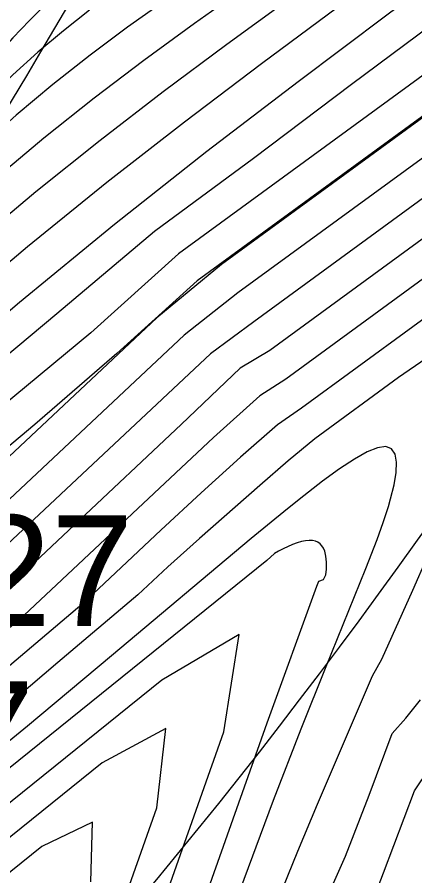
# Model space of a CAD drawing. Extents: x 2356077 to 2359823, y 225951 to 227822.
# Drawn here: x 2357678.49 to 2357687.48, y 226832.16 to 226851.54 of the extents above; entities that cross this region are included whole.
import ezdxf

# ---------------------------------------------------------------- set-up
doc = ezdxf.new("R2010")
doc.units = 0
for name, color, linetype in [('DTM Contours Major', 7, 'Continuous'), ('DTM Contours Minor', 7, 'Continuous'), ('Exist DTM Breakline', 7, 'Continuous'), ('Exist DTM Breakline Underwater', 7, 'Continuous'), ('Exist DTM Breakline Underwater Cogo Elevation', 7, 'Continuous'), ('Exist DTM Breakline Underwater Cogo Number', 7, 'Continuous'), ('Exist DTM Drainline', 7, 'Continuous')]:
    doc.layers.add(name, color=color, linetype=linetype)

msp = doc.modelspace()

# ---------------------------------------------------------------- linework, layer by layer
at = {"layer": 'DTM Contours Major'}
for points in [[(2357692.453, 226832.085), (2357693.151, 226833.031), (2357693.823, 226834.074), (2357694.471, 226835.122), (2357695.033, 226835.944), (2357696.051, 226836.899), (2357696.934, 226839.896), (2357697.489, 226841.286), (2357698.214, 226843.431), (2357699.006, 226854.841), (2357698.41, 226856.687), (2357696.122, 226855.455), (2357683.104, 226845.957), (2357681.642, 226844.756), (2357675.081, 226838.606), (2357673.679, 226837.25), (2357672.826, 226836.438), (2357672.031, 226835.692), (2357671.29, 226835.008), (2357670.6, 226834.379), (2357669.956, 226833.801), (2357668.955, 226832.917), (2357667.846, 226831.956)], [(2357689.005, 226854.157), (2357685.726, 226851.761), (2357684.009, 226850.49), (2357682.266, 226849.172), (2357680.516, 226847.808), (2357678.725, 226846.357), (2357676.983, 226844.889), (2357675.329, 226843.434), (2357673.798, 226842.021), (2357672.429, 226840.68), (2357671.258, 226839.443), (2357670.751, 226838.817), (2357669.2, 226836.533), (2357668.834, 226835.97), (2357668.623, 226835.588), (2357668.494, 226835.452), (2357668.485, 226835.382), (2357666.571, 226832.745), (2357666.304, 226832.366), (2357666.164, 226832.2), (2357665.76, 226831.68)], [(2357679.135, 226851.835), (2357678.766, 226851.471), (2357678.391, 226851.077), (2357678.006, 226850.647), (2357676.638, 226848.755), (2357669.882, 226838.802), (2357669.645, 226838.428), (2357668.978, 226837.357), (2357668.613, 226836.732), (2357668.313, 226836.189), (2357667.997, 226835.707), (2357667.704, 226835.304), (2357667.407, 226834.881), (2357666.832, 226834.017), (2357666.368, 226833.346), (2357665.992, 226832.824), (2357665.619, 226832.327), (2357665.166, 226831.753)], [(2357688.687, 226845.471), (2357684.913, 226842.717), (2357684.368, 226842.336), (2357683.536, 226841.609), (2357682.644, 226840.8), (2357681.733, 226839.958), (2357679.948, 226838.285), (2357678.219, 226836.816), (2357676.561, 226835.382), (2357674.929, 226834.009), (2357673.36, 226832.732), (2357671.888, 226831.584)], [(2357685.327, 226831.294), (2357685.908, 226832.596), (2357686.443, 226833.974), (2357686.965, 226835.368), (2357687.273, 226835.716), (2357687.603, 226836.127)], [(2357677.588, 226822.232), (2357681.647, 226833.687), (2357681.85, 226835.485), (2357680.412, 226834.705), (2357670.587, 226826.796)]]:
    msp.add_lwpolyline(points, dxfattribs=at)
at = {"layer": 'DTM Contours Minor'}
for points in [[(2357700.931, 226861.299), (2357700.313, 226860.292), (2357699.62, 226859.313), (2357698.842, 226858.343), (2357698.127, 226857.579), (2357697.875, 226857.322), (2357697.344, 226856.8), (2357695.4, 226855.065), (2357693.185, 226853.348), (2357682.554, 226845.591), (2357680.739, 226843.948), (2357678.89, 226842.344), (2357677.076, 226840.836), (2357675.393, 226839.406), (2357673.854, 226838.076), (2357671.823, 226836.295), (2357670.126, 226834.79), (2357668.803, 226833.597), (2357667.794, 226832.665), (2357666.848, 226831.769)], [(2357688.396, 226856.391), (2357686.951, 226855.392), (2357683.639, 226853.167), (2357682.731, 226852.55), (2357681.845, 226851.934), (2357680.98, 226851.314), (2357680.138, 226850.685), (2357679.291, 226850.02), (2357678.465, 226849.331), (2357677.656, 226848.609), (2357676.862, 226847.847), (2357676.08, 226847.035), (2357675.306, 226846.165), (2357674.28, 226844.776), (2357669.347, 226837.513), (2357669.23, 226837.354), (2357668.984, 226836.939), (2357668.387, 226835.859), (2357668.082, 226835.425), (2357667.481, 226834.599), (2357666.927, 226833.772), (2357666.497, 226833.155), (2357666.019, 226832.498), (2357665.695, 226832.075)], [(2357688.506, 226855.603), (2357687.149, 226854.655), (2357684.814, 226853.038), (2357683.651, 226852.224), (2357682.496, 226851.401), (2357681.354, 226850.565), (2357680.231, 226849.713), (2357679.094, 226848.812), (2357677.986, 226847.888), (2357676.913, 226846.939), (2357675.88, 226845.963), (2357674.893, 226844.959), (2357673.957, 226843.924), (2357673.098, 226842.78), (2357669.186, 226837.02), (2357669.124, 226836.962), (2357668.424, 226835.697), (2357667.499, 226834.424), (2357667.216, 226834.027), (2357666.951, 226833.631), (2357666.545, 226833.047), (2357666.116, 226832.456), (2357665.823, 226832.071)], [(2357688.827, 226854.948), (2357686.076, 226852.986), (2357684.658, 226851.969), (2357683.226, 226850.926), (2357681.791, 226849.857), (2357680.364, 226848.759), (2357678.911, 226847.596), (2357677.497, 226846.411), (2357676.141, 226845.217), (2357674.862, 226844.023), (2357673.678, 226842.842), (2357672.607, 226841.683), (2357671.923, 226840.798), (2357668.992, 226836.481), (2357668.804, 226836.149), (2357668.551, 226835.691), (2357668.458, 226835.544), (2357666.951, 226833.469), (2357666.573, 226832.922), (2357666.199, 226832.404), (2357665.942, 226832.062)], [(2357689.723, 226831.428), (2357691.67, 226833.018), (2357692.286, 226833.935), (2357692.862, 226834.924), (2357693.417, 226835.906), (2357693.851, 226836.535), (2357694.711, 226837.342), (2357695.522, 226840.244), (2357695.995, 226841.47), (2357696.723, 226843.687), (2357697.384, 226853.204), (2357696.754, 226854.567), (2357694.822, 226853.594), (2357683.477, 226845.317), (2357682.263, 226844.361), (2357676.217, 226838.697), (2357674.86, 226837.414), (2357673.826, 226836.448), (2357672.854, 226835.559), (2357671.943, 226834.743), (2357671.092, 226833.998), (2357670.3, 226833.319), (2357669.564, 226832.703), (2357668.757, 226832.045)], [(2357690.575, 226854.369), (2357686.846, 226851.591), (2357684.84, 226850.086), (2357682.778, 226848.509), (2357680.69, 226846.863), (2357678.54, 226845.104), (2357676.451, 226843.33), (2357674.484, 226841.598), (2357672.698, 226839.963), (2357671.153, 226838.479), (2357669.908, 226837.202), (2357669.566, 226836.82), (2357669.021, 226836.017), (2357668.768, 226835.699), (2357668.714, 226835.521), (2357668.667, 226835.435), (2357668.528, 226835.3), (2357668.499, 226835.202), (2357666.559, 226832.528), (2357666.398, 226832.299), (2357666.274, 226832.169), (2357666.216, 226832.086)], [(2357690.279, 226853.176), (2357686.046, 226850.026), (2357683.83, 226848.354), (2357681.591, 226846.7), (2357679.387, 226844.846), (2357677.245, 226843.061), (2357675.224, 226841.319), (2357673.361, 226839.66), (2357671.698, 226838.125), (2357670.275, 226836.757), (2357669.53, 226836.009), (2357668.933, 226835.385), (2357668.513, 226834.926), (2357668.14, 226834.5), (2357667.538, 226833.68), (2357666.549, 226832.314), (2357666.445, 226832.235), (2357666.439, 226832.197), (2357666.422, 226832.158), (2357664.574, 226829.994)], [(2357680.123, 226851.7), (2357679.534, 226851.238), (2357678.958, 226850.754), (2357678.388, 226850.238), (2357677.819, 226849.682), (2357677.243, 226849.074), (2357676.656, 226848.406), (2357675.473, 226846.785), (2357669.678, 226838.247), (2357669.5, 226837.978), (2357668.927, 226837.06), (2357668.359, 226836.04), (2357668.049, 226835.579), (2357667.752, 226835.17), (2357667.457, 226834.751), (2357666.887, 226833.9), (2357666.437, 226833.254), (2357666.088, 226832.771), (2357665.739, 226832.306), (2357665.292, 226831.738)], [(2357693.519, 226851.732), (2357683.833, 226844.664), (2357682.856, 226843.939), (2357676.08, 226837.593), (2357673.724, 226835.469), (2357672.642, 226834.519), (2357671.627, 226833.651), (2357670.682, 226832.866), (2357669.811, 226832.165), (2357668.986, 226831.524)], [(2357689.45, 226851.537), (2357682.134, 226846.197), (2357680.152, 226844.414), (2357678.123, 226842.737), (2357676.209, 226841.111), (2357674.433, 226839.564), (2357672.82, 226838.129), (2357670.927, 226836.412), (2357669.683, 226835.259), (2357668.96, 226834.573), (2357668.191, 226833.824), (2357667.499, 226833.126), (2357667.175, 226832.788), (2357666.86, 226832.453), (2357666.575, 226832.144)], [(2357692.229, 226849.879), (2357684.2, 226844.02), (2357683.528, 226843.621), (2357682.195, 226842.343), (2357677.348, 226837.803), (2357675.951, 226836.577), (2357674.631, 226835.404), (2357673.37, 226834.316), (2357672.179, 226833.319), (2357671.07, 226832.422), (2357670.053, 226831.631)], [(2357690.949, 226848.033), (2357684.563, 226843.373), (2357683.969, 226842.993), (2357682.928, 226842.054), (2357678.644, 226838.04), (2357677.067, 226836.682), (2357675.574, 226835.373), (2357674.129, 226834.143), (2357672.754, 226833.009), (2357671.469, 226831.991)], [(2357687.73, 226843.834), (2357687.109, 226843.407), (2357685.213, 226842.024), (2357684.614, 226841.522), (2357683.974, 226840.97), (2357682.61, 226839.772), (2357681.896, 226839.134), (2357681.212, 226838.497), (2357679.405, 226836.97), (2357677.603, 226835.435), (2357675.788, 226833.929), (2357674.016, 226832.504), (2357672.342, 226831.216)], [(2357683.42, 226831.55), (2357684.283, 226833.861), (2357684.907, 226835.475), (2357685.469, 226836.885), (2357686.368, 226839.097), (2357686.621, 226839.747), (2357686.761, 226840.136), (2357686.879, 226840.497), (2357686.928, 226840.666), (2357687.006, 226840.984), (2357687.052, 226841.264), (2357687.06, 226841.497), (2357687.027, 226841.677), (2357686.948, 226841.796), (2357686.818, 226841.846), (2357686.634, 226841.822), (2357686.397, 226841.727), (2357686.11, 226841.566), (2357685.774, 226841.343), (2357685.391, 226841.065), (2357684.964, 226840.736), (2357684.595, 226840.441), (2357683.778, 226839.769), (2357680.622, 226837.119), (2357678.718, 226835.535), (2357676.732, 226833.916)], [(2357679.302, 226821.962), (2357684.138, 226835.61), (2357685.262, 226838.695), (2357685.303, 226838.806), (2357685.414, 226838.844), (2357685.466, 226838.952), (2357685.481, 226839.081), (2357685.48, 226839.236), (2357685.466, 226839.37), (2357685.439, 226839.484), (2357685.412, 226839.551), (2357685.377, 226839.607), (2357685.335, 226839.653), (2357685.286, 226839.688), (2357685.228, 226839.712), (2357685.162, 226839.726), (2357685.088, 226839.728), (2357685.006, 226839.72), (2357684.915, 226839.701), (2357684.816, 226839.672), (2357684.709, 226839.633), (2357684.496, 226839.54), (2357684.394, 226839.488), (2357684.301, 226839.433), (2357684.133, 226839.276), (2357670.576, 226828.361)], [(2357684.378, 226831.595), (2357684.833, 226832.713), (2357685.277, 226833.773), (2357686.519, 226836.672), (2357686.726, 226837.05), (2357687.433, 226838.605), (2357687.753, 226839.343)], [(2357677.401, 226819.151), (2357683.16, 226835.403), (2357683.506, 226837.605), (2357681.756, 226836.574), (2357670.359, 226827.399)], [(2357686.077, 226830.41), (2357686.768, 226832.22), (2357687.464, 226834.075), (2357687.809, 226834.581)], [(2357680.153, 226832.023), (2357680.194, 226833.365), (2357679.046, 226832.818), (2357670.63, 226826.044)]]:
    msp.add_lwpolyline(points, dxfattribs=at)
at = {"layer": 'Exist DTM Breakline'}
for points in [[(2357560.647, 226784.157), (2357579.194, 226813.797), (2357610.316, 226806.105), (2357665.993, 226838.755), (2357684.212, 226874.582), (2357696.408, 226900.16)], [(2357603.707, 226758.395), (2357634.69, 226779.787), (2357686.009, 226803.72), (2357722.082, 226854.21), (2357734.02, 226881.496)]]:
    msp.add_spline(points, degree=3, dxfattribs=at)
at = {"layer": 'Exist DTM Breakline Underwater'}
for points in [[(2357599.673, 226759.537), (2357632.912, 226785.572), (2357686.254, 226809.636), (2357716.995, 226856.561), (2357730.688, 226885.555)], [(2357556.564, 226758.637), (2357564.307, 226781.559), (2357585.412, 226809.405), (2357614.858, 226803.405), (2357668.761, 226835.297), (2357689.369, 226869.515)]]:
    msp.add_spline(points, degree=3, dxfattribs=at)
at = {"layer": 'Exist DTM Drainline'}
msp.add_spline([(2357699.586, 226858.192), (2357670.366, 226820.782), (2357623.327, 226796.892), (2357587.218, 226772.268), (2357568.803, 226744.252), (2357555.19, 226717.62), (2357555.017, 226695.126), (2357553.473, 226672.759), (2357563.697, 226642.736), (2357576.526, 226627.993), (2357663.798, 226499.169), (2357732.721, 226415.647), (2357803.211, 226342.215), (2357874.586, 226264.309)], degree=3, dxfattribs=at)

# ---------------------------------------------------------------- texts
at = {"layer": 'Exist DTM Breakline Underwater Cogo Elevation'}
msp.add_text('-4.37', height=2.5, dxfattribs=at).set_placement((2357671.261, 226834.047))
at = {"layer": 'Exist DTM Breakline Underwater Cogo Number'}
msp.add_text('D1227', height=2.5, dxfattribs=at).set_placement((2357671.261, 226837.797))

doc.saveas('drawing.dxf')
